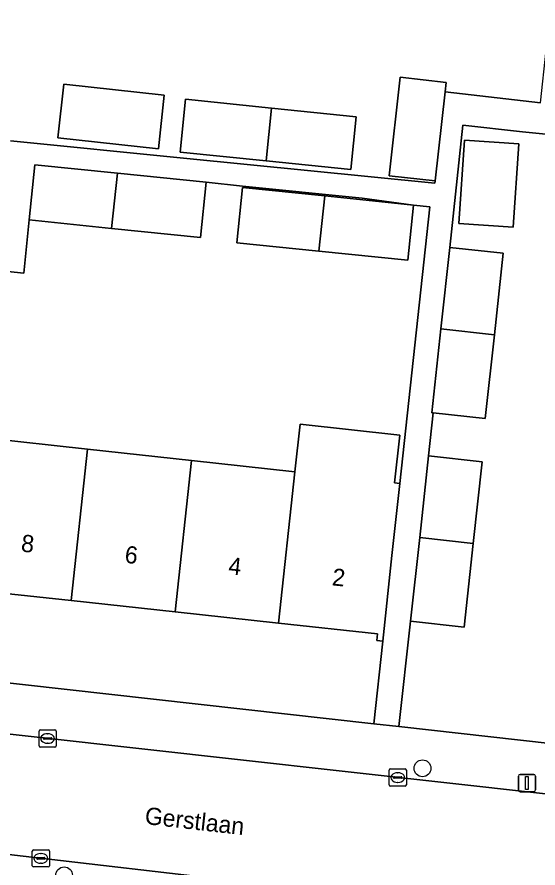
# Model space of a CAD drawing. Extents: x 162026 to 163502, y 387295 to 388169.
# Drawn here: x 162766.84 to 162797.15, y 387491.11 to 387540.57 of the extents above; entities that cross this region are included whole.
import ezdxf

# ---------------------------------------------------------------- set-up
doc = ezdxf.new("R2010")
doc.units = 0
for name, color, linetype in [('IMGEO_Boom', 7, 'Continuous'), ('IMGEO_Erf', 7, 'Continuous'), ('IMGEO_Kolk', 7, 'Continuous'), ('IMGEO_Lichtmast', 7, 'Continuous'), ('IMGEO_Openbare_ruimte_label', 7, 'Continuous'), ('IMGEO_Pand', 7, 'Continuous'), ('IMGEO_Pand_nummerreeks', 7, 'Continuous'), ('IMGEO_Rijbaan_lokaal_open', 7, 'Continuous'), ('IMGEO_Voetpad_open', 7, 'Continuous')]:
    doc.layers.add(name, color=color, linetype=linetype)

msp = doc.modelspace()

# ---------------------------------------------------------------- linework, layer by layer
at = {"layer": 'IMGEO_Boom'}
for centre in [(162790.43, 387496.908), (162769.579, 387490.686)]:
    msp.add_circle(centre, 0.489, dxfattribs=at)
at = {"layer": 'IMGEO_Erf'}
for points in [[(162766.459, 387533.385), (162776.516, 387532.377), (162791.147, 387530.91), (162791.162, 387531.047), (162788.494, 387531.347), (162789.138, 387537.072), (162791.806, 387536.772), (162791.744, 387536.218), (162797.3, 387535.589), (162797.632, 387538.646), (162802.783, 387538.087), (162809.156, 387537.395), (162808.824, 387534.338), (162816.143, 387533.517), (162818.787, 387557.073)], [(162801.639, 387521.301), (162802.243, 387527.251), (162802.851, 387533.232), (162796.253, 387533.903), (162792.785, 387534.28), (162792.014, 387527.182), (162795.125, 387526.844), (162794.61, 387522.096), (162794.082, 387517.234), (162791.054, 387517.563), (162790.783, 387515.066), (162793.894, 387514.728), (162793.379, 387509.98), (162792.851, 387505.118), (162789.739, 387505.456), (162789.055, 387499.337), (162810.292, 387496.963)], [(162764.931, 387516.113), (162770.94, 387515.455), (162776.991, 387514.791), (162783.006, 387514.132), (162783.308, 387516.916), (162789.106, 387516.28), (162788.801, 387513.497), (162789.107, 387513.463), (162790.852, 387529.543), (162789.906, 387529.646), (162786.918, 387530.039), (162779.959, 387530.752), (162777.84, 387530.969), (162777.51, 387527.759), (162772.335, 387528.291), (162767.555, 387528.781), (162767.237, 387525.679), (162764.79, 387525.945)], [(162693.181, 387510.055), (162787.592, 387499.501), (162788.113, 387504.306), (162787.772, 387504.343), (162787.813, 387504.722), (162782.052, 387505.348), (162776.037, 387506.001), (162769.984, 387506.658), (162763.974, 387507.31), (162758.026, 387507.956), (162752.066, 387508.603), (162746.015, 387509.26), (162739.932, 387509.921), (162734.033, 387510.561), (162728.053, 387511.211)]]:
    msp.add_lwpolyline(points, dxfattribs=at)
for points in [[(162775.064, 387532.919), (162769.223, 387533.558), (162769.564, 387536.676), (162775.405, 387536.037)], [(162786.255, 387531.711), (162781.33, 387532.216), (162776.336, 387532.728), (162776.65, 387535.792), (162781.644, 387535.28), (162786.569, 387534.775)], [(162792.54, 387528.567), (162792.872, 387533.419), (162796.028, 387533.203), (162795.695, 387528.351)], [(162789.906, 387529.646), (162789.576, 387526.436), (162784.4, 387526.968), (162779.621, 387527.458), (162779.95, 387530.668), (162784.748, 387530.176)]]:
    msp.add_lwpolyline(points, close=True, dxfattribs=at)
at = {"layer": 'IMGEO_Kolk'}
for p, q in [((162768.121, 387498.215), (162768.121, 387499.067)), ((162768.196, 387499.141), (162769.048, 387499.141)), ((162768.423, 387498.684), (162768.821, 387498.684)), ((162768.609, 387498.921), (162768.634, 387498.921)), ((162769.122, 387499.067), (162769.122, 387498.215)), ((162768.38, 387498.635), (162768.38, 387498.647)), ((162768.818, 387498.598), (162768.42, 387498.598)), ((162768.632, 387498.361), (162768.607, 387498.361)), ((162768.864, 387498.647), (162768.864, 387498.635)), ((162769.048, 387498.141), (162768.196, 387498.141)), ((162788.49, 387495.945), (162788.49, 387496.797)), ((162788.565, 387496.871), (162789.417, 387496.871)), ((162789.491, 387496.797), (162789.491, 387495.945)), ((162788.749, 387496.365), (162788.749, 387496.377)), ((162789.187, 387496.328), (162788.789, 387496.328)), ((162788.792, 387496.414), (162789.19, 387496.414)), ((162788.978, 387496.651), (162789.003, 387496.651)), ((162789.233, 387496.377), (162789.233, 387496.365)), ((162789.417, 387495.871), (162788.565, 387495.871)), ((162789.001, 387496.091), (162788.976, 387496.091)), ((162767.728, 387491.247), (162767.728, 387492.099)), ((162767.803, 387492.173), (162768.655, 387492.173)), ((162768.216, 387491.953), (162768.241, 387491.953)), ((162768.729, 387492.099), (162768.729, 387491.247)), ((162767.987, 387491.667), (162767.987, 387491.679)), ((162768.425, 387491.63), (162768.027, 387491.63)), ((162768.03, 387491.716), (162768.428, 387491.716)), ((162768.239, 387491.393), (162768.214, 387491.393)), ((162768.471, 387491.679), (162768.471, 387491.667)), ((162768.655, 387491.173), (162767.803, 387491.173))]:
    msp.add_line(p, q, dxfattribs=at)
for points in [[(162768.121, 387498.215), (162768.121, 387499.067)], [(162768.196, 387499.141), (162769.048, 387499.141)], [(162769.122, 387499.067), (162769.122, 387498.215)], [(162769.048, 387498.141), (162768.196, 387498.141)], [(162788.49, 387495.945), (162788.49, 387496.797)], [(162788.565, 387496.871), (162789.417, 387496.871)], [(162789.491, 387496.797), (162789.491, 387495.945)], [(162789.417, 387495.871), (162788.565, 387495.871)], [(162767.728, 387491.247), (162767.728, 387492.099)], [(162767.803, 387492.173), (162768.655, 387492.173)], [(162768.729, 387492.099), (162768.729, 387491.247)], [(162768.655, 387491.173), (162767.803, 387491.173)]]:
    msp.add_lwpolyline(points, dxfattribs=at)
for centre, radius, start, end in [((162768.198, 387499.065), 0.0765, 91.552, 178.448), ((162768.198, 387499.065), 0.0765, 91.552, 178.448), ((162768.42, 387498.644), 0.0403, 85.8775, 175.7526), ((162768.825, 387498.646), 0.0386, 1.7309, 96.639), ((162769.046, 387499.065), 0.0765, 1.552, 88.448), ((162769.046, 387499.065), 0.0765, 1.552, 88.448), ((162768.198, 387498.217), 0.0765, 181.552, 268.448), ((162768.198, 387498.217), 0.0765, 181.552, 268.448), ((162768.417, 387498.634), 0.0366, 178.938, 274.7102), ((162768.821, 387498.641), 0.043, 264.8664, 352.4533), ((162769.046, 387498.217), 0.0765, 271.552, 358.448), ((162769.046, 387498.217), 0.0765, 271.552, 358.448), ((162788.567, 387496.795), 0.0765, 91.552, 178.448), ((162788.567, 387496.795), 0.0765, 91.552, 178.448), ((162789.415, 387496.795), 0.0765, 1.552, 88.448), ((162789.415, 387496.795), 0.0765, 1.552, 88.448), ((162788.789, 387496.374), 0.0403, 85.8775, 175.7526), ((162788.786, 387496.364), 0.0366, 178.938, 274.7102), ((162789.19, 387496.371), 0.043, 264.8664, 352.4533), ((162789.194, 387496.376), 0.0386, 1.7309, 96.639), ((162788.567, 387495.947), 0.0765, 181.552, 268.448), ((162788.567, 387495.947), 0.0765, 181.552, 268.448), ((162789.415, 387495.947), 0.0765, 271.552, 358.448), ((162789.415, 387495.947), 0.0765, 271.552, 358.448), ((162767.805, 387492.097), 0.0765, 91.552, 178.448), ((162767.805, 387492.097), 0.0765, 91.552, 178.448), ((162768.653, 387492.097), 0.0765, 1.552, 88.448), ((162768.653, 387492.097), 0.0765, 1.552, 88.448), ((162768.027, 387491.676), 0.0403, 85.8775, 175.7526), ((162768.024, 387491.666), 0.0366, 178.938, 274.7102), ((162768.428, 387491.673), 0.043, 264.8664, 352.4533), ((162768.432, 387491.678), 0.0386, 1.7309, 96.639), ((162767.805, 387491.249), 0.0765, 181.552, 268.448), ((162767.805, 387491.249), 0.0765, 181.552, 268.448), ((162768.653, 387491.249), 0.0765, 271.552, 358.448), ((162768.653, 387491.249), 0.0765, 271.552, 358.448)]:
    msp.add_arc(centre, radius, start, end, dxfattribs=at)
for centre, major_axis, ratio, start_param, end_param in [((162768.608, 387498.641), (-0.387, 0.002), 0.722429, 4.712389, 7.853982), ((162768.633, 387498.641), (-0.39, 0.002), 0.717154, 1.570796, 4.712389), ((162788.977, 387496.371), (-0.387, 0.002), 0.722429, 4.712389, 7.853982), ((162789.002, 387496.371), (-0.39, 0.002), 0.717154, 1.570796, 4.712389), ((162768.215, 387491.673), (-0.387, 0.002), 0.722429, 4.712389, 7.853982), ((162768.24, 387491.673), (-0.39, 0.002), 0.717154, 1.570796, 4.712389)]:
    msp.add_ellipse(centre, major_axis=major_axis, ratio=ratio, start_param=start_param, end_param=end_param, dxfattribs=at)
at = {"layer": 'IMGEO_Lichtmast'}
for p, q in [((162796.008, 387495.65), (162796.008, 387496.45)), ((162796.008, 387496.45), (162796.008, 387495.65)), ((162796.108, 387496.55), (162796.898, 387496.55)), ((162796.898, 387496.55), (162796.108, 387496.55)), ((162796.998, 387496.45), (162796.998, 387495.65)), ((162796.998, 387495.65), (162796.998, 387496.45)), ((162796.898, 387495.55), (162796.108, 387495.55)), ((162796.108, 387495.55), (162796.898, 387495.55))]:
    msp.add_line(p, q, dxfattribs=at)
msp.add_lwpolyline([(162796.428, 387496.425), (162796.578, 387496.425), (162796.578, 387495.675), (162796.428, 387495.675), (162796.428, 387496.425)], dxfattribs=at)
for centre, start, end in [((162796.108, 387496.45), 90, 180), ((162796.108, 387496.45), 90, 180), ((162796.898, 387496.45), 0, 90), ((162796.898, 387496.45), 360, 90), ((162796.108, 387495.65), 180, 270), ((162796.108, 387495.65), 180, 270), ((162796.898, 387495.65), 270, 0), ((162796.898, 387495.65), 270, 0)]:
    msp.add_arc(centre, 0.1, start, end, dxfattribs=at)
at = {"layer": 'IMGEO_Pand'}
for points in [[(162791.744, 387536.218), (162791.806, 387536.772), (162789.138, 387537.072), (162788.494, 387531.347), (162791.162, 387531.047)], [(162769.223, 387533.558), (162775.064, 387532.919), (162775.405, 387536.037), (162769.564, 387536.676)], [(162781.644, 387535.28), (162776.65, 387535.792), (162776.336, 387532.728), (162781.33, 387532.216)], [(162781.644, 387535.28), (162781.33, 387532.216), (162786.255, 387531.711), (162786.569, 387534.775)], [(162796.028, 387533.203), (162792.872, 387533.419), (162792.54, 387528.567), (162795.695, 387528.351)], [(162772.335, 387528.291), (162772.683, 387531.498), (162767.884, 387531.991), (162767.555, 387528.781)], [(162772.683, 387531.498), (162772.335, 387528.291), (162777.51, 387527.759), (162777.84, 387530.969)], [(162779.95, 387530.668), (162779.621, 387527.458), (162784.4, 387526.968), (162784.748, 387530.176)], [(162789.576, 387526.436), (162789.906, 387529.646), (162784.748, 387530.176), (162784.4, 387526.968)], [(162795.125, 387526.844), (162792.014, 387527.182), (162791.5, 387522.448), (162794.61, 387522.096)], [(162794.61, 387522.096), (162791.5, 387522.448), (162790.97, 387517.572), (162791.054, 387517.563), (162794.082, 387517.234)], [(162788.653, 387509.277), (162789.107, 387513.463), (162788.801, 387513.497), (162789.106, 387516.28), (162783.308, 387516.916), (162783.006, 387514.132), (162782.052, 387505.348), (162787.813, 387504.722), (162787.772, 387504.343), (162788.113, 387504.306)], [(162770.94, 387515.455), (162764.931, 387516.113), (162763.974, 387507.31), (162769.984, 387506.658)], [(162769.984, 387506.658), (162776.037, 387506.001), (162776.991, 387514.791), (162770.94, 387515.455)], [(162793.379, 387509.98), (162793.894, 387514.728), (162790.783, 387515.066), (162790.269, 387510.332)], [(162776.037, 387506.001), (162782.052, 387505.348), (162783.006, 387514.132), (162776.991, 387514.791)], [(162790.269, 387510.332), (162789.739, 387505.456), (162792.851, 387505.118), (162793.379, 387509.98)]]:
    msp.add_lwpolyline(points, close=True, dxfattribs=at)
at = {"layer": 'IMGEO_Rijbaan_lokaal_open'}
for points in [[(162827.85, 387491.973), (162826.501, 387492.061), (162809.575, 387494.059), (162809.066, 387494.139), (162756.513, 387500), (162684.573, 387508.154)], [(162742.473, 387494.673), (162791.909, 387488.931)]]:
    msp.add_lwpolyline(points, dxfattribs=at)
at = {"layer": 'IMGEO_Voetpad_open'}
for points in [[(162797.3, 387535.589), (162791.744, 387536.218), (162791.162, 387531.047), (162791.147, 387530.91), (162776.516, 387532.377), (162766.459, 387533.385)], [(162764.79, 387525.945), (162767.237, 387525.679), (162767.555, 387528.781), (162767.884, 387531.991), (162772.683, 387531.498), (162777.84, 387530.969), (162779.959, 387530.752), (162786.918, 387530.039), (162789.906, 387529.646), (162790.852, 387529.543), (162789.107, 387513.463), (162788.653, 387509.277), (162788.113, 387504.306), (162787.592, 387499.501), (162789.055, 387499.337), (162789.739, 387505.456), (162790.269, 387510.332), (162790.783, 387515.066), (162791.054, 387517.563), (162790.97, 387517.572), (162791.5, 387522.448), (162792.014, 387527.182), (162792.785, 387534.28), (162796.253, 387533.903), (162802.851, 387533.232)], [(162679.11, 387513.745), (162679.176, 387513.327), (162679.286, 387512.787), (162679.443, 387512.258), (162679.647, 387511.746), (162679.896, 387511.254), (162680.188, 387510.786), (162680.521, 387510.346), (162680.892, 387509.937), (162681.297, 387509.564), (162681.735, 387509.228), (162682.2, 387508.932), (162682.691, 387508.68), (162683.201, 387508.472), (162683.729, 387508.31), (162684.268, 387508.196), (162684.573, 387508.154), (162756.513, 387500), (162809.066, 387494.139)], [(162810.292, 387496.963), (162789.055, 387499.337), (162787.592, 387499.501), (162693.181, 387510.055)], [(162791.909, 387488.931), (162742.473, 387494.673)]]:
    msp.add_lwpolyline(points, dxfattribs=at)

# ---------------------------------------------------------------- texts
at = {"layer": 'IMGEO_Openbare_ruimte_label'}
msp.add_text('Gerstlaan', height=1, rotation=353.5713, dxfattribs=at).set_placement((162774.24, 387493.674))
at = {"layer": 'IMGEO_Pand_nummerreeks'}
for s, rotation, p in [('8', 353.8031, (162767.044, 387509.512)), ('6', 353.8031, (162773.072, 387508.857)), ('4', 353.8031, (162779.104, 387508.202)), ('2', 353.8006, (162785.135, 387507.547))]:
    msp.add_text(s, height=1, rotation=rotation, dxfattribs=at).set_placement(p)

doc.saveas('drawing.dxf')
